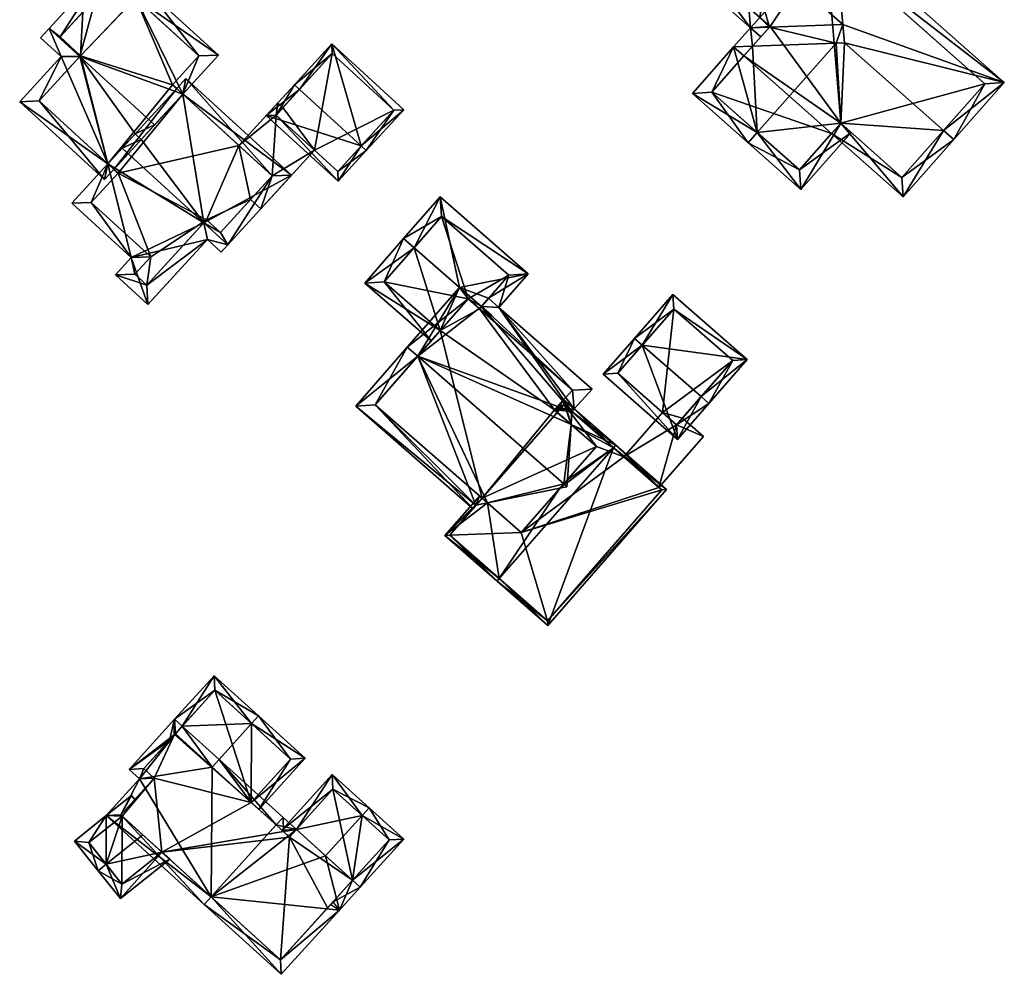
# Model space of a CAD drawing. Header units: inches. Extents: x 2685601 to 2690022, y 1235992 to 1239010.
# Tile 350 of 390: x 2689706 to 2689777, y 1237666 to 1237735. Entities that reach past the tile are written whole.
import ezdxf

# ---------------------------------------------------------------- set-up
doc = ezdxf.new("R2010")
doc.units = ezdxf.units.IN
doc.header["$MEASUREMENT"] = 0
doc.layers.add('Gebaeude Einzelhaus', color=10, linetype='Continuous')

msp = doc.modelspace()

# ---------------------------------------------------------------- meshes
at = {"layer": 'Gebaeude Einzelhaus'}
mesh = msp.add_polyface(dxfattribs=at)
corners = [(2689759.027, 1237734.362, 508.674), (2689757.803, 1237732.978, 508.674), (2689759.181, 1237733.027, 509.151), (2689760.403, 1237734.408, 509.152), (2689765.238, 1237733.244, 511.248), (2689765.723, 1237734.586, 510.997), (2689765.838, 1237733.266, 511.456), (2689759.691, 1237735.11, 508.674), (2689760.439, 1237734.448, 509.152), (2689765.266, 1237739.823, 509.176), (2689765.141, 1237741.268, 508.674), (2689764.479, 1237740.52, 508.674), (2689777.424, 1237730.395, 508.674), (2689773.01, 1237726.918, 511.456), (2689773.759, 1237726.255, 511.456), (2689765.574, 1237727.434, 509.176), (2689764.907, 1237726.689, 508.674), (2689765.57, 1237727.438, 509.176), (2689770.085, 1237722.105, 508.674), (2689758.551, 1237732.316, 508.674), (2689769.999, 1237723.516, 509.176), (2689776.013, 1237730.309, 509.177), (2689759.775, 1237733.699, 508.674), (2689758.499, 1237740.98, 510.997), (2689754.696, 1237738.195, 508.674), (2689757.749, 1237741.644, 510.997), (2689760.811, 1237745.101, 508.675), (2689756.108, 1237738.281, 509.178), (2689760.439, 1237734.448, 509.179), (2689760.898, 1237743.69, 509.176), (2689762.666, 1237722.649, 508.674), (2689766.319, 1237726.775, 508.674), (2689759.512, 1237726.777, 511.248), (2689758.849, 1237726.028, 511.248), (2689754.813, 1237729.601, 508.674), (2689756.224, 1237729.688, 509.151), (2689762.58, 1237724.06, 509.179), (2689765.57, 1237727.438, 509.179), (2689760.439, 1237734.448, 502.345), (2689759.69, 1237735.111, 502.345), (2689758.551, 1237732.316, 502.345), (2689764.907, 1237726.689, 502.345), (2689765.57, 1237727.438, 502.345), (2689769.999, 1237723.516, 502.345), (2689776.013, 1237730.309, 502.345), (2689764.479, 1237740.52, 502.345), (2689760.898, 1237743.69, 502.345), (2689756.108, 1237738.281, 502.345), (2689756.224, 1237729.688, 502.345), (2689762.58, 1237724.06, 502.345)]
mesh.append_faces([[corners[k] for k in face] for face in [(33, 36, 30), (30, 36, 31), (31, 36, 15), (15, 36, 37), (33, 32, 36), (1, 35, 34), (34, 35, 33), (33, 35, 32), (1, 2, 35), (2, 32, 4), (32, 34, 33), (2, 1, 32), (32, 1, 34), (32, 15, 4), (33, 30, 32), (32, 30, 15), (15, 30, 31), (26, 29, 25), (25, 29, 23), (26, 10, 29), (29, 10, 9), (0, 3, 22), (0, 28, 3), (25, 27, 24), (24, 27, 0), (0, 27, 28), (25, 23, 27), (9, 23, 5), (23, 26, 25), (9, 10, 23), (23, 10, 26), (0, 23, 24), (24, 23, 25), (0, 3, 23), (23, 3, 5), (0, 22, 3), (12, 9, 10), (12, 21, 9), (12, 14, 21), (21, 14, 13), (18, 20, 14), (14, 20, 13), (18, 16, 20), (20, 16, 15), (15, 16, 17), (1, 2, 19), (0, 2, 1), (0, 3, 2), (0, 7, 3), (3, 7, 8), (9, 11, 10), (1, 19, 2), (13, 18, 14), (13, 15, 18), (18, 15, 16), (16, 15, 17), (13, 6, 15), (15, 6, 4), (5, 12, 9), (9, 12, 10), (12, 13, 14), (5, 6, 12), (12, 6, 13), (9, 10, 11), (0, 3, 7), (7, 3, 8), (3, 4, 5), (5, 4, 6), (0, 2, 3), (3, 2, 4), (0, 1, 2)]], dxfattribs={"color": 13})
mesh.append_faces([[corners[k] for k in face] for face in [(40, 41, 48), (48, 41, 49), (37, 17, 15), (36, 16, 37), (37, 16, 17), (36, 49, 16), (16, 49, 41), (32, 35, 36), (36, 35, 49), (49, 35, 48), (2, 19, 35), (35, 19, 48), (48, 19, 40), (46, 39, 47), (46, 45, 39), (28, 8, 3), (27, 7, 28), (28, 7, 8), (27, 47, 7), (7, 47, 39), (23, 29, 27), (27, 29, 47), (47, 29, 46), (9, 11, 29), (29, 11, 46), (46, 11, 45), (38, 42, 40), (40, 42, 41), (42, 44, 43), (39, 45, 38), (38, 45, 42), (42, 45, 44), (11, 9, 45), (45, 9, 44), (44, 9, 21), (13, 20, 21), (21, 20, 44), (44, 20, 43), (15, 43, 20), (15, 42, 43), (15, 17, 42), (16, 42, 17), (16, 41, 42), (3, 19, 2), (8, 38, 3), (3, 38, 19), (19, 38, 40), (39, 38, 7), (7, 38, 8)]], dxfattribs={"color": 41})
mesh = msp.add_polyface(dxfattribs=at)
corners = [(2689710.411, 1237732.277, 512.814), (2689714.463, 1237736.536, 509.021), (2689712.154, 1237738.647, 509.021), (2689717.867, 1237729.549, 510.865), (2689720.456, 1237732.381, 508.39), (2689715.492, 1237736.922, 508.391), (2689715.124, 1237737.259, 508.391), (2689708.188, 1237734.31, 512.814), (2689715.829, 1237727.321, 512.814), (2689709.049, 1237732.271, 512.236), (2689707.564, 1237733.629, 512.236), (2689712.441, 1237724.498, 510.074), (2689706.048, 1237728.991, 509.447), (2689712.205, 1237723.359, 509.447), (2689712.88, 1237724.097, 510.074), (2689714.419, 1237726.661, 511.912), (2689714.858, 1237726.259, 511.912), (2689719.044, 1237732.319, 509.033), (2689717.129, 1237730.224, 510.865), (2689712.878, 1237737.958, 509.034), (2689708.976, 1237733.693, 512.765), (2689710.463, 1237732.334, 512.764), (2689707.46, 1237729.054, 510.074), (2689713.475, 1237725.629, 512.814), (2689719.392, 1237720.216, 512.814), (2689717.867, 1237729.549, 509.035), (2689725.759, 1237723.685, 508.39), (2689721.131, 1237718.625, 512.814), (2689718.103, 1237730.689, 508.39), (2689717.428, 1237729.951, 509.035), (2689712.441, 1237724.498, 511.86), (2689709.825, 1237721.636, 509.447), (2689714.131, 1237717.699, 509.447), (2689715.333, 1237714.298, 508.389), (2689712.984, 1237716.445, 508.389), (2689719.655, 1237719.024, 512.377), (2689720.658, 1237718.106, 512.377), (2689713.179, 1237723.823, 511.86), (2689711.238, 1237721.7, 510.07), (2689715.545, 1237717.761, 510.07), (2689714.398, 1237716.508, 509.012), (2689715.269, 1237715.71, 509.011), (2689719.593, 1237720.436, 512.622), (2689720.595, 1237719.52, 512.621), (2689724.346, 1237723.623, 509.034), (2689717.867, 1237729.549, 501.293), (2689717.428, 1237729.951, 501.293), (2689717.129, 1237730.224, 501.293), (2689719.044, 1237732.319, 501.293), (2689714.449, 1237736.521, 509.01), (2689714.449, 1237736.521, 501.293), (2689712.878, 1237737.958, 509.01), (2689710.636, 1237735.507, 507.044), (2689708.976, 1237733.693, 501.293), (2689710.636, 1237735.507, 501.293), (2689710.463, 1237732.334, 501.293), (2689707.46, 1237729.054, 501.293), (2689712.441, 1237724.498, 501.293), (2689712.88, 1237724.097, 501.293), (2689712.878, 1237737.958, 501.293), (2689713.179, 1237723.823, 501.293), (2689711.238, 1237721.7, 501.293), (2689715.545, 1237717.761, 501.293), (2689714.398, 1237716.508, 501.293), (2689715.269, 1237715.71, 501.293), (2689719.593, 1237720.436, 501.293), (2689720.595, 1237719.52, 501.293), (2689722.78, 1237721.91, 506.62), (2689722.78, 1237721.91, 501.293), (2689724.346, 1237723.623, 506.62), (2689721.934, 1237725.829, 506.62), (2689721.934, 1237725.829, 501.293), (2689724.346, 1237723.623, 501.293)]
mesh.append_faces([[corners[k] for k in face] for face in [(28, 25, 29), (27, 44, 26), (26, 44, 28), (28, 44, 25), (24, 43, 27), (27, 43, 44), (24, 42, 43), (35, 27, 36), (35, 24, 27), (34, 41, 33), (33, 41, 35), (35, 41, 24), (32, 40, 34), (34, 40, 41), (32, 39, 40), (30, 38, 31), (31, 38, 32), (32, 38, 39), (30, 37, 38), (30, 24, 23), (24, 35, 27), (27, 35, 36), (30, 32, 24), (24, 32, 35), (35, 32, 33), (33, 32, 34), (30, 31, 32), (25, 28, 29), (25, 26, 28), (25, 24, 26), (26, 24, 27), (25, 16, 24), (24, 16, 23), (23, 16, 15), (7, 9, 10), (13, 11, 14), (9, 22, 12), (12, 22, 13), (13, 22, 11), (7, 0, 9), (9, 0, 22), (2, 20, 7), (7, 20, 0), (0, 20, 21), (1, 19, 2), (2, 19, 20), (1, 17, 19), (17, 3, 18), (17, 4, 3), (1, 5, 17), (17, 5, 4), (1, 6, 5), (0, 15, 8), (8, 15, 16), (0, 11, 15), (11, 13, 14), (11, 12, 13), (0, 9, 11), (11, 9, 12), (0, 7, 9), (9, 7, 10), (3, 0, 8), (0, 2, 7), (6, 1, 5), (5, 1, 4), (4, 1, 3), (3, 1, 0), (0, 1, 2)]], dxfattribs={"color": 13})
mesh.append_faces([[corners[k] for k in face] for face in [(65, 68, 66), (65, 71, 68), (68, 71, 72), (65, 60, 71), (71, 60, 45), (45, 60, 58), (63, 62, 64), (64, 62, 65), (65, 62, 60), (60, 62, 61), (45, 70, 71), (70, 44, 69), (45, 25, 70), (70, 25, 44), (44, 67, 69), (67, 66, 68), (44, 43, 67), (67, 43, 66), (43, 65, 66), (43, 42, 65), (24, 41, 42), (42, 41, 65), (65, 41, 64), (41, 63, 64), (41, 40, 63), (40, 62, 63), (40, 39, 62), (39, 38, 62), (62, 38, 61), (38, 60, 61), (38, 37, 60), (30, 14, 37), (37, 14, 60), (60, 14, 58), (30, 11, 14), (23, 15, 30), (30, 15, 11), (50, 54, 59), (50, 55, 54), (54, 55, 53), (55, 57, 56), (57, 46, 58), (58, 46, 45), (48, 47, 50), (50, 47, 55), (55, 47, 57), (57, 47, 46), (3, 16, 25), (3, 8, 16), (11, 58, 14), (11, 57, 58), (11, 22, 57), (57, 22, 56), (22, 55, 56), (0, 21, 22), (22, 21, 55), (21, 53, 55), (21, 20, 53), (53, 52, 54), (52, 19, 51), (53, 20, 52), (52, 20, 19), (19, 49, 51), (49, 48, 50), (19, 17, 49), (49, 17, 48), (17, 47, 48), (17, 18, 47), (25, 18, 3), (25, 47, 18), (25, 46, 47), (25, 45, 46)]], dxfattribs={"color": 41})
mesh = msp.add_polyface(dxfattribs=at)
corners = [(2689726.327, 1237729.892, 509.447), (2689728.67, 1237733.194, 506.62), (2689725.959, 1237730.229, 509.447), (2689730.805, 1237725.796, 509.447), (2689733.886, 1237728.424, 506.62), (2689731.174, 1237725.459, 509.447), (2689723.924, 1237728.005, 507.253), (2689729.139, 1237723.234, 507.253), (2689728.701, 1237732.488, 506.972), (2689733.18, 1237728.393, 506.971), (2689724.63, 1237728.036, 507.617), (2689729.108, 1237723.94, 507.617), (2689728.701, 1237732.488, 501.293), (2689733.18, 1237728.393, 501.293), (2689725.125, 1237728.577, 506.62), (2689725.125, 1237728.577, 501.293), (2689724.63, 1237728.036, 506.62), (2689727.411, 1237725.492, 506.62), (2689729.108, 1237723.94, 501.293), (2689727.411, 1237725.492, 501.293), (2689724.63, 1237728.036, 501.293)]
mesh.append_faces([[corners[k] for k in face] for face in [(11, 3, 5), (5, 3, 9), (5, 9, 4), (10, 11, 7), (7, 11, 5), (6, 10, 7), (0, 10, 2), (8, 0, 2), (2, 10, 6), (9, 8, 1), (4, 9, 1), (1, 8, 2), (3, 7, 5), (2, 6, 0), (0, 6, 3), (3, 6, 7), (4, 3, 5), (4, 1, 3), (3, 1, 0), (0, 1, 2)]], dxfattribs={"color": 13})
mesh.append_faces([[corners[k] for k in face] for face in [(13, 19, 12), (12, 19, 15), (15, 19, 20), (13, 18, 19), (9, 18, 13), (9, 11, 18), (9, 3, 11), (18, 17, 19), (17, 10, 16), (18, 11, 17), (17, 11, 10), (0, 14, 10), (10, 14, 16), (14, 12, 15), (0, 8, 14), (14, 8, 12), (8, 9, 12), (12, 9, 13)]], dxfattribs={"color": 41})
mesh = msp.add_polyface(dxfattribs=at)
corners = [(2689724.63, 1237728.036, 506.62), (2689721.934, 1237725.829, 506.62), (2689724.346, 1237723.623, 506.62), (2689724.756, 1237728.915, 506.62), (2689723.518, 1237721.235, 506.62), (2689722.78, 1237721.91, 506.62), (2689727.411, 1237725.492, 506.62), (2689725.125, 1237728.577, 506.62), (2689722.78, 1237721.91, 501.293), (2689723.518, 1237721.235, 501.293), (2689727.411, 1237725.492, 501.293), (2689724.756, 1237728.915, 501.293), (2689725.125, 1237728.577, 501.293), (2689721.934, 1237725.829, 501.293), (2689724.346, 1237723.623, 501.293), (2689724.63, 1237728.036, 501.293)]
mesh.append_faces([[corners[k] for k in face] for face in [(3, 0, 7), (0, 2, 6), (6, 2, 4), (4, 2, 5), (3, 1, 0), (0, 1, 2)]], dxfattribs={"color": 13})
mesh.append_faces([[corners[k] for k in face] for face in [(15, 11, 12), (15, 13, 11), (9, 14, 10), (10, 14, 15), (15, 14, 13), (9, 8, 14), (1, 3, 13), (13, 3, 11), (11, 7, 12), (11, 3, 7), (9, 10, 4), (4, 10, 6), (9, 4, 8), (8, 4, 5)]], dxfattribs={"color": 41})
mesh = msp.add_polyface(dxfattribs=at)
corners = [(2689737.932, 1237715.534, 508.329), (2689742.913, 1237716.519, 505.768), (2689736.528, 1237722.101, 505.768), (2689740.038, 1237714.75, 507.822), (2689740.79, 1237714.092, 507.822), (2689734.634, 1237718.417, 508.328), (2689733.881, 1237719.075, 508.328), (2689739.514, 1237714.151, 508.328), (2689731.069, 1237715.86, 505.925), (2689736.531, 1237712.412, 506.488), (2689735.872, 1237711.659, 505.925), (2689738.551, 1237714.723, 508.214), (2689739.38, 1237713.998, 508.213), (2689740.086, 1237713.381, 508.214), (2689740.266, 1237713.493, 508.328), (2689740.132, 1237713.34, 508.214), (2689741.501, 1237716.424, 506.406), (2689736.623, 1237720.69, 506.405), (2689732.48, 1237715.955, 506.488), (2689739.38, 1237713.998, 500.33), (2689741.501, 1237716.424, 500.33), (2689736.623, 1237720.69, 500.33), (2689732.48, 1237715.955, 500.33), (2689736.531, 1237712.412, 500.33), (2689738.551, 1237714.723, 500.33)]
mesh.append_faces([[corners[k] for k in face] for face in [(5, 18, 6), (6, 18, 8), (8, 18, 10), (10, 18, 9), (7, 13, 12), (7, 14, 13), (13, 14, 15), (1, 17, 2), (2, 17, 6), (6, 17, 5), (1, 16, 17), (1, 4, 16), (16, 4, 3), (7, 13, 14), (14, 13, 15), (7, 12, 13), (0, 11, 7), (7, 11, 12), (5, 9, 0), (0, 9, 11), (5, 8, 9), (9, 8, 10), (5, 6, 8), (3, 0, 7), (0, 2, 5), (5, 2, 6), (4, 1, 3), (3, 1, 0), (0, 1, 2)]], dxfattribs={"color": 13})
mesh.append_faces([[corners[k] for k in face] for face in [(20, 24, 21), (21, 24, 22), (22, 24, 23), (20, 19, 24), (22, 23, 18), (18, 23, 9), (5, 17, 18), (18, 17, 22), (22, 17, 21), (17, 20, 21), (17, 16, 20), (12, 3, 7), (12, 19, 3), (3, 19, 16), (16, 19, 20)]], dxfattribs={"color": 41})
mesh = msp.add_polyface(dxfattribs=at)
corners = [(2689745.485, 1237701.291, 511.993), (2689745.722, 1237701.084, 511.993), (2689745.755, 1237701.6, 511.731), (2689746.013, 1237705.608, 509.7), (2689734.899, 1237710.546, 511.993), (2689746.074, 1237706.552, 509.221), (2689746.24, 1237706.739, 509.062), (2689749.1, 1237703.906, 509.221), (2689740.79, 1237714.092, 507.822), (2689739.514, 1237714.151, 508.328), (2689749.264, 1237704.094, 509.062), (2689747.556, 1237708.176, 507.822), (2689740.038, 1237714.75, 507.822), (2689737.932, 1237715.534, 508.329), (2689734.146, 1237711.204, 511.993), (2689739.126, 1237699.746, 508.597), (2689730.41, 1237706.931, 508.389), (2689738.911, 1237699.499, 508.389), (2689739.955, 1237699.914, 509.024), (2689745.213, 1237700.981, 511.731), (2689731.821, 1237707.026, 509.024), (2689744.811, 1237706.66, 509.699), (2689746.128, 1237708.098, 508.457), (2689738.551, 1237714.723, 508.458), (2689745.015, 1237706.481, 508.597), (2689744.811, 1237706.66, 500.33), (2689745.015, 1237706.481, 500.33), (2689746.128, 1237708.098, 500.33), (2689739.38, 1237713.998, 508.213), (2689739.38, 1237713.998, 500.33), (2689738.551, 1237714.723, 508.214), (2689736.531, 1237712.412, 506.488), (2689731.821, 1237707.026, 500.33), (2689736.531, 1237712.412, 500.33), (2689739.569, 1237700.252, 508.597), (2689739.569, 1237700.252, 500.33), (2689738.551, 1237714.723, 500.33), (2689747.853, 1237703.999, 500.33), (2689742.406, 1237697.771, 500.33)]
mesh.append_faces([[corners[k] for k in face] for face in [(5, 6, 7), (7, 6, 10), (8, 9, 12), (9, 23, 13), (13, 23, 14), (14, 23, 4), (6, 22, 11), (11, 22, 8), (8, 22, 9), (9, 22, 23), (3, 21, 5), (5, 21, 6), (6, 21, 22), (0, 2, 1), (0, 1, 19), (14, 20, 16), (16, 20, 17), (17, 20, 15), (15, 20, 18), (14, 4, 20), (0, 19, 1), (4, 18, 0), (0, 18, 19), (4, 15, 18), (14, 16, 4), (4, 16, 15), (15, 16, 17), (4, 13, 14), (4, 9, 13), (9, 8, 12), (8, 6, 11), (6, 7, 10), (4, 5, 9), (9, 5, 8), (8, 5, 6), (6, 5, 7), (0, 3, 4), (4, 3, 5), (0, 2, 3), (0, 1, 2)]], dxfattribs={"color": 13})
mesh.append_faces([[corners[k] for k in face] for face in [(35, 37, 38), (35, 26, 37), (35, 25, 26), (25, 29, 27), (35, 33, 25), (25, 33, 29), (29, 33, 36), (35, 32, 33), (34, 32, 35), (18, 20, 34), (34, 20, 32), (32, 31, 33), (31, 23, 30), (31, 4, 23), (32, 20, 31), (31, 20, 4), (23, 28, 30), (28, 27, 29), (23, 22, 28), (28, 22, 27), (22, 25, 27), (22, 21, 25), (25, 24, 26), (25, 21, 24), (24, 21, 3), (19, 2, 0)]], dxfattribs={"color": 41})
mesh = msp.add_polyface(dxfattribs=at)
corners = [(2689755.45, 1237707.621, 508.389), (2689753.739, 1237704.525, 506.494), (2689756.014, 1237707.128, 508.389), (2689751.181, 1237711.354, 508.389), (2689748.34, 1237709.245, 506.494), (2689750.615, 1237711.848, 508.389), (2689758.791, 1237710.304, 505.609), (2689753.393, 1237715.024, 505.609), (2689753.668, 1237705.584, 506.906), (2689749.399, 1237709.316, 506.906), (2689757.733, 1237710.233, 506.103), (2689753.464, 1237713.965, 506.104), (2689753.464, 1237713.965, 500.33), (2689757.733, 1237710.233, 500.33), (2689749.399, 1237709.316, 500.33), (2689752.652, 1237706.472, 505.735), (2689752.652, 1237706.472, 500.33), (2689753.668, 1237705.584, 505.735), (2689754.096, 1237706.073, 505.735), (2689754.096, 1237706.073, 500.33), (2689753.668, 1237705.584, 500.33)]
mesh.append_faces([[corners[k] for k in face] for face in [(3, 9, 5), (11, 3, 5), (5, 9, 4), (7, 11, 5), (10, 11, 6), (6, 11, 7), (8, 0, 2), (2, 0, 10), (2, 10, 6), (9, 8, 1), (4, 9, 1), (1, 8, 2), (3, 7, 5), (2, 6, 0), (0, 6, 3), (3, 6, 7), (4, 3, 5), (4, 1, 3), (3, 1, 0), (0, 1, 2)]], dxfattribs={"color": 13})
mesh.append_faces([[corners[k] for k in face] for face in [(19, 16, 13), (13, 16, 12), (12, 16, 14), (19, 20, 16), (13, 18, 19), (18, 8, 17), (18, 0, 8), (13, 10, 18), (18, 10, 0), (8, 15, 17), (15, 14, 16), (8, 9, 15), (15, 9, 14), (3, 11, 9), (9, 11, 14), (14, 11, 12), (11, 10, 12), (12, 10, 13)]], dxfattribs={"color": 41})
mesh = msp.add_polyface(dxfattribs=at)
corners = [(2689749.1, 1237703.906, 512.562), (2689752.941, 1237700.88, 508.389), (2689749.264, 1237704.094, 512.562), (2689744.326, 1237691.028, 508.389), (2689740.814, 1237694.431, 512.562), (2689740.65, 1237694.243, 512.562), (2689739.569, 1237700.252, 508.597), (2689739.38, 1237700.416, 508.389), (2689736.871, 1237697.546, 508.389), (2689739.955, 1237699.914, 509.024), (2689745.213, 1237700.981, 511.731), (2689746.013, 1237705.608, 509.7), (2689745.755, 1237701.6, 511.731), (2689745.487, 1237707.398, 508.391), (2689745.426, 1237707.331, 508.389), (2689745.015, 1237706.481, 508.597), (2689744.827, 1237706.646, 508.389), (2689744.303, 1237691.38, 508.602), (2689752.589, 1237700.856, 508.602), (2689746.074, 1237706.552, 509.221), (2689745.509, 1237707.046, 508.597), (2689737.224, 1237697.57, 508.597), (2689739.126, 1237699.746, 508.597), (2689749.842, 1237703.258, 505.735), (2689745.509, 1237707.046, 500.33), (2689752.38, 1237701.039, 505.735), (2689752.589, 1237700.856, 500.33), (2689752.38, 1237701.039, 500.33), (2689749.842, 1237703.258, 500.33), (2689745.015, 1237706.481, 500.33), (2689737.224, 1237697.57, 500.33), (2689739.569, 1237700.252, 500.33), (2689744.303, 1237691.38, 500.33), (2689742.406, 1237697.771, 500.33), (2689747.853, 1237703.999, 500.33)]
mesh.append_faces([[corners[k] for k in face] for face in [(22, 7, 6), (22, 8, 7), (22, 21, 8), (8, 21, 5), (5, 21, 4), (13, 20, 14), (14, 20, 16), (16, 20, 15), (13, 19, 20), (13, 2, 19), (19, 2, 0), (1, 18, 2), (2, 18, 0), (1, 17, 18), (17, 5, 4), (1, 3, 17), (17, 3, 5), (11, 14, 15), (15, 14, 16), (11, 13, 14), (11, 2, 13), (10, 0, 12), (12, 0, 11), (11, 0, 2), (9, 4, 10), (10, 4, 0), (6, 8, 9), (9, 8, 4), (4, 8, 5), (6, 7, 8), (3, 4, 5), (3, 0, 4), (3, 1, 0), (0, 1, 2)]], dxfattribs={"color": 13})
mesh.append_faces([[corners[k] for k in face] for face in [(28, 34, 24), (24, 34, 29), (27, 33, 28), (28, 33, 34), (33, 30, 31), (33, 32, 30), (27, 26, 33), (33, 26, 32), (18, 17, 26), (26, 17, 32), (4, 21, 17), (17, 21, 32), (32, 21, 30), (30, 22, 31), (31, 22, 6), (30, 21, 22), (24, 29, 20), (20, 29, 15), (24, 23, 28), (25, 26, 27), (23, 18, 25), (25, 18, 26), (23, 0, 18), (23, 19, 0), (24, 20, 23), (23, 20, 19)]], dxfattribs={"color": 41})
mesh = msp.add_polyface(dxfattribs=at)
corners = [(2689753.668, 1237705.584, 505.735), (2689752.38, 1237701.039, 505.735), (2689755.618, 1237704.743, 505.735), (2689749.842, 1237703.258, 505.735), (2689754.096, 1237706.073, 505.735), (2689752.652, 1237706.472, 505.735), (2689755.618, 1237704.743, 500.33), (2689754.096, 1237706.073, 500.33), (2689749.842, 1237703.258, 500.33), (2689752.652, 1237706.472, 500.33), (2689752.38, 1237701.039, 500.33), (2689753.668, 1237705.584, 500.33)]
mesh.append_faces([[corners[k] for k in face] for face in [(3, 0, 5), (0, 2, 4), (3, 1, 0), (0, 1, 2)]], dxfattribs={"color": 13})
mesh.append_faces([[corners[k] for k in face] for face in [(9, 11, 8), (8, 11, 10), (10, 11, 6), (6, 11, 7), (10, 6, 1), (1, 6, 2), (8, 5, 9), (8, 3, 5), (2, 6, 4), (4, 6, 7)]], dxfattribs={"color": 41})
mesh = msp.add_polyface(dxfattribs=at)
corners = [(2689722.856, 1237683.92, 507.163), (2689723.36, 1237684.476, 507.163), (2689720.139, 1237687.394, 505.4), (2689717.837, 1237683.736, 505.704), (2689717.281, 1237684.24, 505.4), (2689720.001, 1237680.768, 507.163), (2689717.334, 1237683.181, 505.704), (2689720.503, 1237681.322, 507.163), (2689722.834, 1237678.205, 505.689), (2689726.746, 1237681.408, 505.4), (2689723.389, 1237677.703, 505.4), (2689720.191, 1237686.335, 505.704), (2689725.688, 1237681.355, 505.689), (2689725.688, 1237681.355, 499.848), (2689720.191, 1237686.335, 499.848), (2689717.334, 1237683.181, 499.848), (2689722.834, 1237678.205, 499.848)]
mesh.append_faces([[corners[k] for k in face] for face in [(10, 12, 9), (9, 12, 1), (1, 12, 0), (10, 8, 12), (11, 1, 0), (11, 2, 1), (11, 4, 2), (11, 3, 4), (0, 9, 1), (7, 8, 0), (0, 8, 9), (9, 8, 10), (7, 5, 8), (0, 3, 7), (7, 3, 5), (5, 3, 6), (0, 2, 3), (3, 2, 4), (0, 1, 2)]], dxfattribs={"color": 13})
mesh.append_faces([[corners[k] for k in face] for face in [(13, 16, 14), (14, 16, 15), (13, 12, 16), (16, 12, 8), (15, 3, 14), (14, 3, 11), (15, 6, 3), (0, 14, 11), (0, 13, 14), (0, 12, 13)]], dxfattribs={"color": 41})
mesh = msp.add_polyface(dxfattribs=at)
corners = [(2689717.334, 1237683.181, 505.704), (2689713.988, 1237680.605, 505.4), (2689714.739, 1237679.924, 505.812), (2689717.281, 1237684.24, 505.4), (2689719.925, 1237671.369, 509.698), (2689712.315, 1237677.25, 505.812), (2689720.001, 1237680.768, 507.163), (2689719.421, 1237670.813, 509.698), (2689724.639, 1237676.572, 509.698), (2689720.503, 1237681.322, 507.163), (2689725.139, 1237677.123, 509.698), (2689717.837, 1237683.736, 505.704), (2689729.222, 1237670.396, 506.918), (2689730.729, 1237672.059, 506.918), (2689730.173, 1237672.563, 507.194), (2689728.226, 1237674.326, 508.162), (2689726.103, 1237676.249, 509.218), (2689725.011, 1237665.749, 506.918), (2689724.959, 1237666.808, 507.193), (2689728.591, 1237670.817, 507.194), (2689728.762, 1237671.006, 507.194), (2689725.6, 1237675.694, 509.218), (2689725.165, 1237676.096, 509.437), (2689717.254, 1237683.092, 505.704), (2689716.9, 1237682.702, 505.704), (2689715.058, 1237680.671, 505.704), (2689715.046, 1237680.658, 505.704), (2689715.798, 1237679.975, 506.116), (2689713.375, 1237677.303, 506.116), (2689726.103, 1237676.249, 506.776), (2689730.881, 1237677.257, 508.162), (2689728.705, 1237680.239, 506.412), (2689731.384, 1237677.813, 508.162), (2689725.048, 1237676.202, 506.412), (2689725.6, 1237675.694, 506.775), (2689733.886, 1237675.545, 506.918), (2689732.828, 1237675.493, 507.193), (2689728.758, 1237679.18, 506.775), (2689726.103, 1237676.249, 499.848), (2689725.6, 1237675.694, 499.848), (2689725.165, 1237676.096, 499.848), (2689722.834, 1237678.205, 505.689), (2689722.834, 1237678.205, 499.848), (2689715.046, 1237680.658, 499.848), (2689717.281, 1237683.123, 499.848), (2689717.334, 1237683.181, 499.848), (2689715.798, 1237679.975, 499.848), (2689713.375, 1237677.303, 506.066), (2689713.375, 1237677.303, 499.848), (2689724.959, 1237666.808, 499.848), (2689714.981, 1237675.848, 506.945), (2689716.356, 1237674.602, 506.501), (2689716.356, 1237674.602, 499.848), (2689713.473, 1237677.214, 506.12), (2689713.473, 1237677.214, 499.848), (2689728.36, 1237670.562, 499.848), (2689730.173, 1237672.563, 499.848), (2689732.828, 1237675.493, 499.848), (2689728.758, 1237679.18, 499.848)]
mesh.append_faces([[corners[k] for k in face] for face in [(33, 29, 34), (32, 37, 31), (31, 37, 33), (33, 37, 29), (32, 30, 37), (35, 36, 32), (32, 36, 30), (35, 13, 36), (36, 13, 14), (35, 14, 13), (35, 30, 14), (14, 30, 15), (35, 32, 30), (29, 33, 34), (29, 31, 33), (29, 30, 31), (31, 30, 32), (29, 15, 30), (6, 9, 8), (8, 9, 10), (2, 28, 5), (5, 28, 7), (7, 28, 4), (2, 27, 28), (1, 26, 2), (2, 26, 27), (1, 25, 26), (1, 24, 25), (1, 3, 24), (24, 3, 23), (23, 3, 0), (0, 3, 11), (16, 22, 10), (10, 22, 8), (16, 21, 22), (13, 20, 14), (13, 12, 20), (18, 7, 4), (18, 17, 7), (18, 12, 17), (18, 19, 12), (12, 4, 17), (17, 4, 7), (4, 16, 8), (8, 16, 10), (12, 15, 4), (4, 15, 16), (12, 14, 15), (12, 13, 14), (3, 0, 11), (6, 8, 9), (9, 8, 10), (6, 4, 8), (4, 5, 7), (0, 2, 6), (6, 2, 4), (4, 2, 5), (3, 1, 0), (0, 1, 2)]], dxfattribs={"color": 13})
mesh.append_faces([[corners[k] for k in face] for face in [(56, 58, 57), (56, 38, 58), (37, 38, 29), (37, 58, 38), (37, 57, 58), (30, 36, 37), (37, 36, 57), (14, 56, 36), (36, 56, 57), (44, 46, 43), (46, 54, 48), (46, 52, 54), (52, 39, 49), (49, 39, 55), (55, 39, 56), (56, 39, 38), (52, 40, 39), (44, 42, 46), (46, 42, 52), (52, 42, 40), (44, 45, 42), (20, 56, 14), (19, 55, 20), (20, 55, 56), (19, 18, 55), (55, 18, 49), (53, 47, 54), (54, 47, 48), (50, 28, 53), (53, 28, 47), (49, 4, 52), (52, 4, 51), (51, 4, 50), (50, 4, 28), (49, 18, 4), (47, 46, 48), (28, 27, 47), (47, 27, 46), (27, 26, 46), (46, 26, 43), (44, 0, 45), (44, 23, 0), (43, 24, 44), (44, 24, 23), (43, 25, 24), (43, 26, 25), (41, 40, 42), (41, 22, 40), (6, 8, 41), (41, 8, 22), (34, 22, 21), (34, 40, 22), (34, 39, 40), (29, 21, 16), (29, 34, 21), (29, 38, 34), (34, 38, 39), (16, 15, 29)]], dxfattribs={"color": 41})
mesh = msp.add_polyface(dxfattribs=at)
corners = [(2689714.158, 1237678.72, 505.812), (2689713.375, 1237677.303, 506.066), (2689714.393, 1237678.426, 505.967), (2689712.315, 1237677.25, 505.812), (2689713.473, 1237677.214, 506.12), (2689712.319, 1237673.723, 506.945), (2689710.011, 1237675.411, 505.812), (2689711.733, 1237673.255, 506.945), (2689714.981, 1237675.848, 506.945), (2689713.344, 1237671.236, 506.319), (2689716.92, 1237674.091, 506.319), (2689716.356, 1237674.602, 506.501), (2689711.065, 1237675.293, 506.12), (2689713.463, 1237672.29, 506.501), (2689711.065, 1237675.293, 499.848), (2689713.473, 1237677.214, 499.848), (2689713.463, 1237672.29, 499.848), (2689716.356, 1237674.602, 499.848)]
mesh.append_faces([[corners[k] for k in face] for face in [(9, 13, 10), (10, 13, 11), (9, 7, 13), (13, 7, 5), (1, 0, 2), (12, 3, 4), (4, 3, 1), (1, 3, 0), (12, 6, 3), (12, 7, 6), (12, 5, 7), (9, 5, 7), (9, 11, 5), (5, 11, 8), (9, 10, 11), (4, 5, 8), (5, 6, 7), (4, 3, 5), (5, 3, 6), (4, 1, 3), (3, 1, 0), (0, 1, 2)]], dxfattribs={"color": 13})
mesh.append_faces([[corners[k] for k in face] for face in [(15, 16, 14), (15, 17, 16), (16, 17, 13), (13, 17, 11), (5, 12, 13), (13, 12, 16), (16, 12, 14), (14, 4, 15), (14, 12, 4)]], dxfattribs={"color": 41})

doc.saveas('drawing.dxf')
